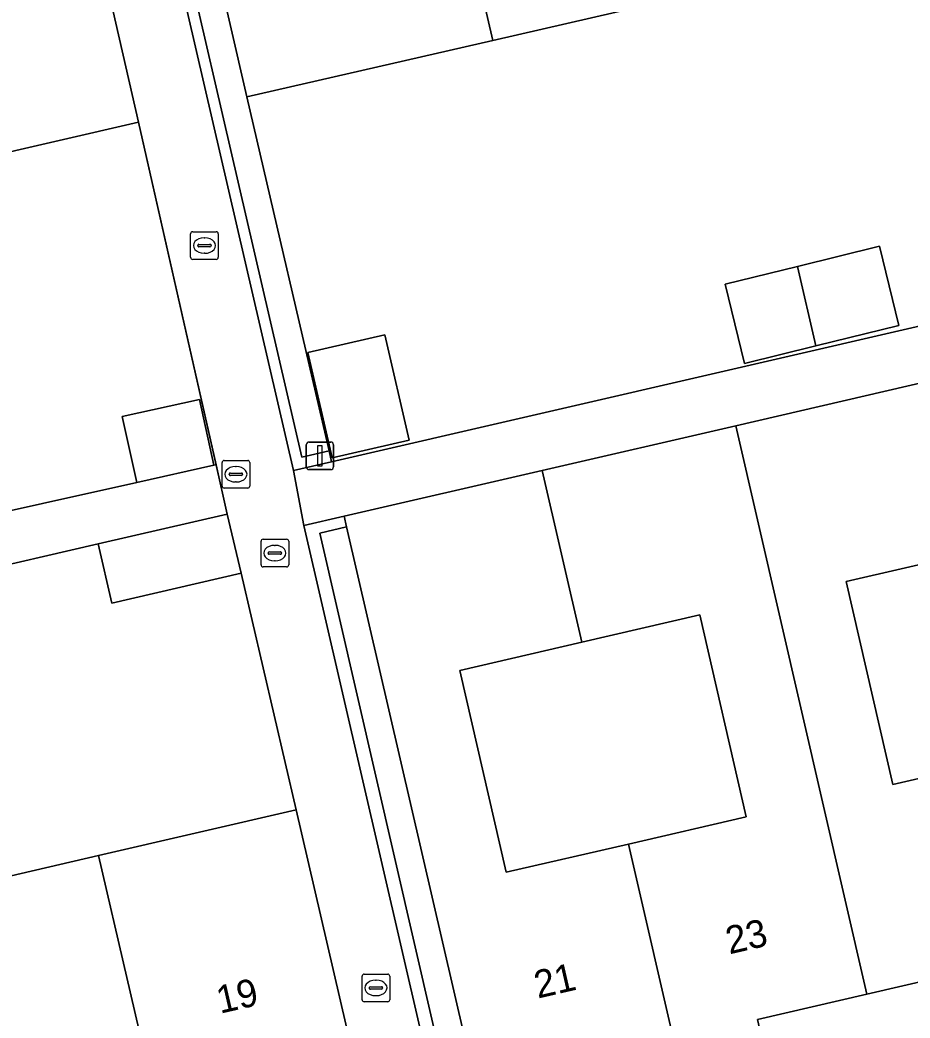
# Model space of a CAD drawing. Extents: x 156412 to 157779, y 382335 to 383768.
# Drawn here: x 156777.81 to 156810.03, y 382764.42 to 382800.53 of the extents above; entities that cross this region are included whole.
import ezdxf

# ---------------------------------------------------------------- set-up
doc = ezdxf.new("R2010")
doc.units = 0
for name, color, linetype in [('IMGEO_Erf', 7, 'Continuous'), ('IMGEO_Groenvoorziening', 7, 'Continuous'), ('IMGEO_Kolk', 7, 'Continuous'), ('IMGEO_Lichtmast', 7, 'Continuous'), ('IMGEO_Muur', 7, 'Continuous'), ('IMGEO_Pand', 7, 'Continuous'), ('IMGEO_Pand_nummerreeks', 7, 'Continuous'), ('IMGEO_Rioolput', 7, 'Continuous'), ('IMGEO_Voetpad_open', 7, 'Continuous')]:
    doc.layers.add(name, color=color, linetype=linetype)

msp = doc.modelspace()

# ---------------------------------------------------------------- linework, layer by layer
at = {"layer": 'IMGEO_Erf'}
for points in [[(156854.352, 382804.41), (156858.429, 382805.383), (156856.435, 382813.996), (156847.542, 382811.941), (156838.763, 382809.913), (156830.005, 382807.89), (156821.243, 382805.866), (156812.469, 382803.839), (156803.704, 382801.814), (156794.934, 382799.788), (156786.03, 382797.749), (156789.002, 382784.941), (156789.092, 382784.551), (156855.404, 382799.852)], [(156805.954, 382791.619), (156808.925, 382792.349), (156809.629, 382789.479), (156806.621, 382788.741), (156804.041, 382788.107), (156803.336, 382790.977)], [(156788.239, 382788.508), (156791.026, 382789.147), (156791.901, 382785.329), (156789.115, 382784.69)], [(156812.177, 382781.238), (156807.719, 382780.212), (156809.407, 382772.875), (156813.865, 382773.9), (156818.189, 382774.895), (156816.498, 382782.231)], [(156798.152, 382778.021), (156793.731, 382777), (156795.417, 382769.7), (156799.838, 382770.721), (156804.103, 382771.705), (156802.422, 382779.007)]]:
    msp.add_lwpolyline(points, close=True, dxfattribs=at)
for points in [[(156714.452, 382768.346), (156755.297, 382777.813), (156754.022, 382783.223), (156757.067, 382783.957), (156758.348, 382778.532), (156782.042, 382783.801), (156781.512, 382786.185), (156784.308, 382786.805), (156784.837, 382784.421), (156784.918, 382784.438), (156782.104, 382796.837), (156773.17, 382794.779), (156769.439, 382793.919), (156769.78, 382792.438), (156764.802, 382791.291), (156764.402, 382792.758), (156755.634, 382790.738), (156746.866, 382788.718)], [(156745.585, 382762.179), (156752.593, 382763.802), (156759.61, 382765.428), (156766.618, 382767.051), (156773.645, 382768.679), (156780.656, 382770.302), (156787.812, 382771.96), (156785.823, 382780.519), (156781.141, 382779.436), (156780.645, 382781.578), (156775.843, 382780.467), (156776.339, 382778.324), (156771.546, 382777.215), (156766.95, 382776.152), (156766.454, 382778.295), (156761.808, 382777.22), (156762.304, 382775.077), (156757.519, 382773.97), (156752.915, 382772.905), (156752.419, 382775.048), (156747.802, 382773.98)], [(156812.377, 382766.187), (156808.465, 382765.285), (156804.515, 382764.374), (156804.719, 382763.487), (156801.673, 382762.772), (156798.482, 382762.023), (156798.272, 382762.934), (156794.298, 382762.018), (156794.513, 382761.091), (156795.092, 382758.591), (156795.182, 382758.201), (156865.597, 382774.441)]]:
    msp.add_lwpolyline(points, dxfattribs=at)
at = {"layer": 'IMGEO_Groenvoorziening'}
for points in [[(156789.002, 382784.941), (156786.03, 382797.749), (156783.681, 382807.923), (156782.43, 382813.341), (156781.442, 382813.112), (156788.02, 382784.714)], [(156789.639, 382782.192), (156788.665, 382781.967), (156794.115, 382758.365), (156795.092, 382758.591), (156794.513, 382761.091), (156794.298, 382762.018)]]:
    msp.add_lwpolyline(points, close=True, dxfattribs=at)
at = {"layer": 'IMGEO_Kolk'}
for p, q in [((156783.991, 382791.947), (156783.991, 382792.799)), ((156784.066, 382792.873), (156784.918, 382792.873)), ((156784.479, 382792.653), (156784.504, 382792.653)), ((156784.992, 382792.799), (156784.992, 382791.947)), ((156784.25, 382792.367), (156784.25, 382792.379)), ((156784.688, 382792.33), (156784.29, 382792.33)), ((156784.293, 382792.416), (156784.691, 382792.416)), ((156784.734, 382792.379), (156784.734, 382792.367)), ((156784.918, 382791.873), (156784.066, 382791.873)), ((156784.502, 382792.093), (156784.477, 382792.093)), ((156786.615, 382781.746), (156787.467, 382781.746)), ((156786.54, 382780.82), (156786.54, 382781.672)), ((156787.028, 382781.526), (156787.053, 382781.526)), ((156787.541, 382781.672), (156787.541, 382780.82)), ((156786.799, 382781.24), (156786.799, 382781.252)), ((156787.237, 382781.203), (156786.839, 382781.203)), ((156786.842, 382781.289), (156787.24, 382781.289)), ((156787.283, 382781.252), (156787.283, 382781.24)), ((156787.467, 382780.746), (156786.615, 382780.746)), ((156787.051, 382780.966), (156787.026, 382780.966)), ((156790.199, 382765.088), (156790.199, 382765.94)), ((156790.274, 382766.014), (156791.126, 382766.014)), ((156791.2, 382765.94), (156791.2, 382765.088)), ((156790.458, 382765.508), (156790.458, 382765.52)), ((156790.896, 382765.471), (156790.498, 382765.471)), ((156790.501, 382765.557), (156790.899, 382765.557)), ((156790.687, 382765.794), (156790.712, 382765.794)), ((156790.942, 382765.52), (156790.942, 382765.508)), ((156790.71, 382765.234), (156790.685, 382765.234)), ((156791.126, 382765.014), (156790.274, 382765.014))]:
    msp.add_line(p, q, dxfattribs=at)
for points in [[(156783.991, 382791.947), (156783.991, 382792.799)], [(156784.066, 382792.873), (156784.918, 382792.873)], [(156784.992, 382792.799), (156784.992, 382791.947)], [(156784.918, 382791.873), (156784.066, 382791.873)], [(156786.615, 382781.746), (156787.467, 382781.746)], [(156786.54, 382780.82), (156786.54, 382781.672)], [(156787.541, 382781.672), (156787.541, 382780.82)], [(156787.467, 382780.746), (156786.615, 382780.746)], [(156790.199, 382765.088), (156790.199, 382765.94)], [(156790.274, 382766.014), (156791.126, 382766.014)], [(156791.2, 382765.94), (156791.2, 382765.088)], [(156791.126, 382765.014), (156790.274, 382765.014)]]:
    msp.add_lwpolyline(points, dxfattribs=at)
for centre, radius, start, end in [((156784.068, 382792.797), 0.0765, 91.552, 178.448), ((156784.068, 382792.797), 0.0765, 91.552, 178.448), ((156784.916, 382792.797), 0.0765, 1.552, 88.448), ((156784.916, 382792.797), 0.0765, 1.552, 88.448), ((156784.29, 382792.376), 0.0403, 85.8775, 175.7526), ((156784.287, 382792.366), 0.0366, 178.938, 274.7102), ((156784.691, 382792.373), 0.043, 264.8664, 352.4533), ((156784.695, 382792.378), 0.0386, 1.7309, 96.639), ((156784.068, 382791.949), 0.0765, 181.552, 268.448), ((156784.068, 382791.949), 0.0765, 181.552, 268.448), ((156784.916, 382791.949), 0.0765, 271.552, 358.448), ((156784.916, 382791.949), 0.0765, 271.552, 358.448), ((156786.617, 382781.67), 0.0765, 91.552, 178.448), ((156786.617, 382781.67), 0.0765, 91.552, 178.448), ((156787.465, 382781.67), 0.0765, 1.552, 88.448), ((156787.465, 382781.67), 0.0765, 1.552, 88.448), ((156786.839, 382781.249), 0.0403, 85.8775, 175.7526), ((156786.836, 382781.239), 0.0366, 178.938, 274.7102), ((156787.24, 382781.246), 0.043, 264.8664, 352.4533), ((156787.244, 382781.251), 0.0386, 1.7309, 96.639), ((156786.617, 382780.822), 0.0765, 181.552, 268.448), ((156786.617, 382780.822), 0.0765, 181.552, 268.448), ((156787.465, 382780.822), 0.0765, 271.552, 358.448), ((156787.465, 382780.822), 0.0765, 271.552, 358.448), ((156790.276, 382765.938), 0.0765, 91.552, 178.448), ((156790.276, 382765.938), 0.0765, 91.552, 178.448), ((156791.124, 382765.938), 0.0765, 1.552, 88.448), ((156791.124, 382765.938), 0.0765, 1.552, 88.448), ((156790.498, 382765.517), 0.0403, 85.8775, 175.7526), ((156790.495, 382765.507), 0.0366, 178.938, 274.7102), ((156790.899, 382765.514), 0.043, 264.8664, 352.4533), ((156790.903, 382765.519), 0.0386, 1.7309, 96.639), ((156790.276, 382765.09), 0.0765, 181.552, 268.448), ((156790.276, 382765.09), 0.0765, 181.552, 268.448), ((156791.124, 382765.09), 0.0765, 271.552, 358.448), ((156791.124, 382765.09), 0.0765, 271.552, 358.448)]:
    msp.add_arc(centre, radius, start, end, dxfattribs=at)
for centre, major_axis, ratio, start_param, end_param in [((156784.478, 382792.373), (-0.387, 0.002), 0.722429, 4.712389, 7.853982), ((156784.503, 382792.373), (-0.39, 0.002), 0.717154, 1.570796, 4.712389), ((156787.027, 382781.246), (-0.387, 0.002), 0.722429, 4.712389, 7.853982), ((156787.052, 382781.246), (-0.39, 0.002), 0.717154, 1.570796, 4.712389), ((156790.686, 382765.514), (-0.387, 0.002), 0.722429, 4.712389, 7.853982), ((156790.711, 382765.514), (-0.39, 0.002), 0.717154, 1.570796, 4.712389)]:
    msp.add_ellipse(centre, major_axis=major_axis, ratio=ratio, start_param=start_param, end_param=end_param, dxfattribs=at)
at = {"layer": 'IMGEO_Lichtmast'}
for p, q in [((156788.175, 382784.364), (156788.175, 382785.164)), ((156788.175, 382785.164), (156788.175, 382784.364)), ((156788.275, 382785.264), (156789.065, 382785.264)), ((156789.065, 382785.264), (156788.275, 382785.264)), ((156789.165, 382785.164), (156789.165, 382784.364)), ((156789.165, 382784.364), (156789.165, 382785.164)), ((156789.065, 382784.264), (156788.275, 382784.264)), ((156788.275, 382784.264), (156789.065, 382784.264))]:
    msp.add_line(p, q, dxfattribs=at)
msp.add_lwpolyline([(156788.595, 382785.139), (156788.745, 382785.139), (156788.745, 382784.389), (156788.595, 382784.389), (156788.595, 382785.139)], dxfattribs=at)
for centre, start, end in [((156788.275, 382785.164), 90, 180), ((156788.275, 382785.164), 90, 180), ((156789.065, 382785.164), 0, 90), ((156789.065, 382785.164), 360, 90), ((156788.275, 382784.364), 180, 270), ((156788.275, 382784.364), 180, 270), ((156789.065, 382784.364), 270, 0), ((156789.065, 382784.364), 270, 0)]:
    msp.add_arc(centre, 0.1, start, end, dxfattribs=at)
at = {"layer": 'IMGEO_Muur'}
for points in [[(156781.442, 382813.112), (156782.43, 382813.341), (156782.34, 382813.73), (156780.962, 382813.412), (156787.72, 382784.234), (156789.092, 382784.551), (156789.002, 382784.941), (156788.02, 382784.714)], [(156788.665, 382781.967), (156789.639, 382782.192), (156789.549, 382782.582), (156788.095, 382782.246), (156793.73, 382757.867), (156795.182, 382758.201), (156795.092, 382758.591), (156794.115, 382758.365)]]:
    msp.add_lwpolyline(points, close=True, dxfattribs=at)
for points in [[(156789.002, 382784.941), (156786.03, 382797.749)], [(156785.101, 382783.63), (156782.104, 382796.837)], [(156785.823, 382780.519), (156787.812, 382771.96)]]:
    msp.add_lwpolyline(points, dxfattribs=at)
at = {"layer": 'IMGEO_Pand'}
for points in [[(156791.906, 382812.863), (156794.934, 382799.788), (156803.704, 382801.814), (156801.337, 382812.021), (156798.245, 382811.315), (156797.778, 382813.362), (156795.233, 382812.781), (156795.085, 382813.582)], [(156791.906, 382812.863), (156788.748, 382812.148), (156788.942, 382811.29), (156786.397, 382810.714), (156786.86, 382808.665), (156783.681, 382807.923), (156786.03, 382797.749), (156794.934, 382799.788)], [(156779.772, 382807.008), (156776.501, 382806.275), (156776.034, 382808.302), (156773.462, 382807.709), (156773.264, 382808.567), (156770.171, 382807.854), (156770.837, 382804.948), (156773.17, 382794.779), (156782.104, 382796.837)], [(156806.621, 382788.741), (156809.629, 382789.479), (156808.925, 382792.349), (156805.954, 382791.619)], [(156806.621, 382788.741), (156805.954, 382791.619), (156803.336, 382790.977), (156804.041, 382788.107)], [(156788.239, 382788.508), (156789.115, 382784.69), (156791.901, 382785.329), (156791.026, 382789.147)], [(156812.177, 382781.238), (156810.743, 382787.473), (156803.731, 382785.854), (156808.465, 382765.285), (156812.377, 382766.187), (156812.574, 382765.333), (156815.677, 382766.023), (156813.865, 382773.9), (156809.407, 382772.875), (156807.719, 382780.212)], [(156782.042, 382783.801), (156784.837, 382784.421), (156784.308, 382786.805), (156781.512, 382786.185)], [(156803.731, 382785.854), (156796.717, 382784.236), (156798.152, 382778.021), (156802.422, 382779.007), (156804.103, 382771.705), (156799.838, 382770.721), (156801.673, 382762.772), (156804.719, 382763.487), (156804.515, 382764.374), (156808.465, 382765.285)], [(156798.152, 382778.021), (156796.717, 382784.236), (156789.549, 382782.582), (156789.639, 382782.192), (156794.298, 382762.018), (156798.272, 382762.934), (156798.482, 382762.023), (156801.673, 382762.772), (156799.838, 382770.721), (156795.417, 382769.7), (156793.731, 382777)], [(156785.823, 382780.519), (156785.319, 382782.658), (156780.645, 382781.578), (156781.141, 382779.436)], [(156780.656, 382770.302), (156782.711, 382761.473), (156784.436, 382761.865), (156786.046, 382762.23), (156786.695, 382759.366), (156790.521, 382760.248), (156787.812, 382771.96)], [(156773.645, 382768.679), (156776.368, 382756.96), (156779.993, 382757.773), (156779.327, 382760.705), (156780.967, 382761.077), (156782.711, 382761.473), (156780.656, 382770.302)]]:
    msp.add_lwpolyline(points, close=True, dxfattribs=at)
at = {"layer": 'IMGEO_Rioolput'}
for p, q in [((156785.206, 382784.598), (156786.058, 382784.598)), ((156785.131, 382783.672), (156785.131, 382784.524)), ((156785.619, 382784.378), (156785.644, 382784.378)), ((156786.132, 382784.524), (156786.132, 382783.672)), ((156785.39, 382784.092), (156785.39, 382784.104)), ((156785.828, 382784.055), (156785.43, 382784.055)), ((156785.433, 382784.141), (156785.831, 382784.141)), ((156785.874, 382784.104), (156785.874, 382784.092)), ((156786.058, 382783.598), (156785.206, 382783.598)), ((156785.642, 382783.818), (156785.617, 382783.818))]:
    msp.add_line(p, q, dxfattribs=at)
for points in [[(156785.206, 382784.598), (156786.058, 382784.598)], [(156785.131, 382783.672), (156785.131, 382784.524)], [(156786.132, 382784.524), (156786.132, 382783.672)], [(156786.058, 382783.598), (156785.206, 382783.598)]]:
    msp.add_lwpolyline(points, dxfattribs=at)
for centre, radius, start, end in [((156785.208, 382784.522), 0.0765, 91.552, 178.448), ((156785.208, 382784.522), 0.0765, 91.552, 178.448), ((156786.056, 382784.522), 0.0765, 1.552, 88.448), ((156786.056, 382784.522), 0.0765, 1.552, 88.448), ((156785.43, 382784.101), 0.0403, 85.8775, 175.7526), ((156785.427, 382784.091), 0.0366, 178.938, 274.7102), ((156785.831, 382784.098), 0.043, 264.8664, 352.4533), ((156785.835, 382784.103), 0.0386, 1.7309, 96.639), ((156785.208, 382783.674), 0.0765, 181.552, 268.448), ((156785.208, 382783.674), 0.0765, 181.552, 268.448), ((156786.056, 382783.674), 0.0765, 271.552, 358.448), ((156786.056, 382783.674), 0.0765, 271.552, 358.448)]:
    msp.add_arc(centre, radius, start, end, dxfattribs=at)
for centre, major_axis, ratio, start_param, end_param in [((156785.618, 382784.098), (-0.387, 0.002), 0.722429, 4.712389, 7.853982), ((156785.643, 382784.098), (-0.39, 0.002), 0.717154, 1.570796, 4.712389)]:
    msp.add_ellipse(centre, major_axis=major_axis, ratio=ratio, start_param=start_param, end_param=end_param, dxfattribs=at)
at = {"layer": 'IMGEO_Voetpad_open'}
for points in [[(156787.72, 382784.234), (156780.962, 382813.412), (156778.432, 382812.831), (156779.772, 382807.008), (156782.104, 382796.837), (156784.918, 382784.438), (156785.319, 382782.658), (156785.823, 382780.519), (156787.812, 382771.96), (156790.521, 382760.248), (156791.208, 382757.283), (156793.73, 382757.867), (156788.095, 382782.246)], [(156803.731, 382785.854), (156810.743, 382787.473), (156817.756, 382789.091), (156824.77, 382790.709), (156831.783, 382792.327), (156838.796, 382793.946), (156845.81, 382795.564), (156852.823, 382797.182), (156859.29, 382798.675), (156858.834, 382800.653), (156855.404, 382799.852), (156789.092, 382784.551), (156787.72, 382784.234), (156788.095, 382782.246), (156789.549, 382782.582), (156796.717, 382784.236)], [(156785.319, 382782.658), (156784.918, 382784.438), (156784.837, 382784.421), (156782.042, 382783.801), (156758.348, 382778.532), (156755.297, 382777.813), (156714.452, 382768.346), (156714.914, 382766.356), (156715.207, 382766.425), (156719.606, 382767.456), (156724.398, 382768.565), (156728.963, 382769.621), (156733.796, 382770.739), (156738.423, 382771.81), (156742.998, 382772.868), (156747.802, 382773.98), (156752.419, 382775.048), (156757.023, 382776.113), (156761.808, 382777.22), (156766.454, 382778.295), (156771.048, 382779.358), (156775.843, 382780.467), (156780.645, 382781.578)]]:
    msp.add_lwpolyline(points, close=True, dxfattribs=at)

# ---------------------------------------------------------------- texts
at = {"layer": 'IMGEO_Pand_nummerreeks'}
for s, rotation, p in [('23', 12.9832, (156803.49, 382766.725)), ('21', 12.9832, (156796.558, 382765.126)), ('19', 12.9577, (156785.057, 382764.577))]:
    msp.add_text(s, height=1, rotation=rotation, dxfattribs=at).set_placement(p)

doc.saveas('drawing.dxf')
